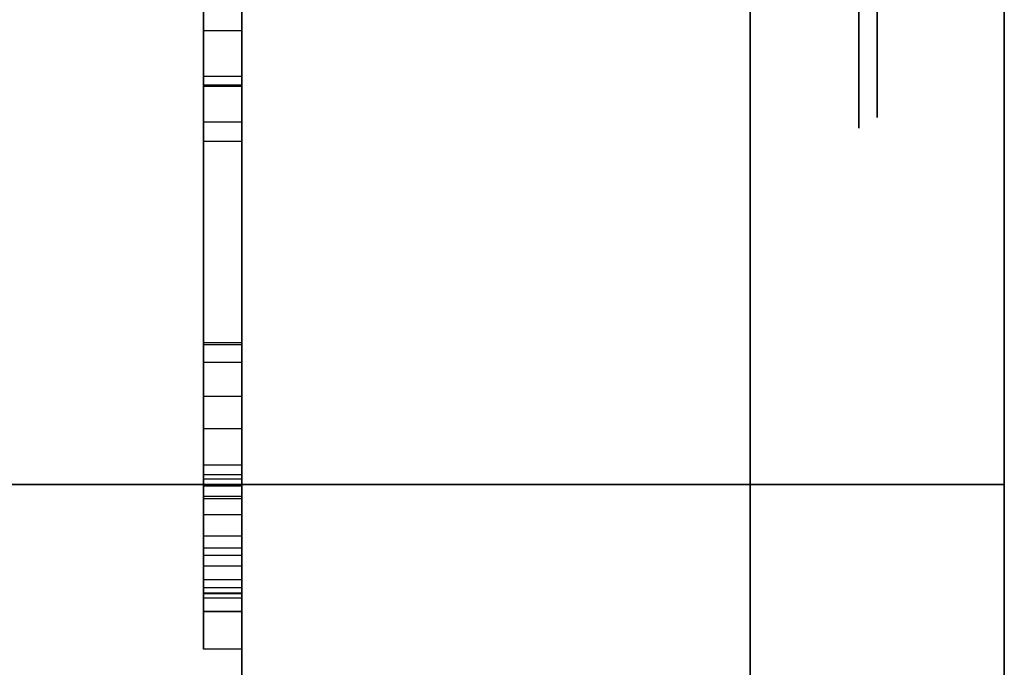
# Model space of a CAD drawing. Header units: millimetres. Extents: x 0 to 1524, y 0 to 1016.
# Tile 300 of 352: x 1394.191 to 1394.965, y 396.463 to 396.972. Entities that reach past the tile are written whole.
import ezdxf

# ---------------------------------------------------------------- set-up
doc = ezdxf.new("R2010")
doc.units = ezdxf.units.MM
doc.header["$LTSCALE"] = 83.82
doc.layers.get('0').update_dxf_attribs({"linetype": 'CONTINUOUS'})

msp = doc.modelspace()

# ---------------------------------------------------------------- linework, layer by layer
at = {"color": 6, "linetype": 'CONTINUOUS'}
for p, q in [((1394.36537, 400.25665), (1394.36537, 393.75665)), ((1394.36537, 393.75665), (1394.36537, 400.25665)), ((1394.36537, 400.25665), (1394.36537, 393.75665)), ((1394.36537, 393.75665), (1394.36537, 400.25665)), ((1394.36537, 400.25665), (1394.36537, 393.75665)), ((1394.36537, 393.75665), (1394.36537, 400.25665)), ((1394.36537, 400.25665), (1394.36537, 393.75665)), ((1394.36537, 393.75665), (1394.36537, 400.25665)), ((1394.76537, 397.40665), (1394.76537, 396.60665)), ((1394.76537, 397.40665), (1394.76537, 396.60665)), ((1394.76537, 396.60665), (1394.76537, 397.40665)), ((1394.76537, 397.40665), (1394.76537, 396.60665)), ((1394.76537, 397.40665), (1394.76537, 396.60665)), ((1394.76537, 397.40665), (1394.76537, 396.60665)), ((1394.76537, 396.60665), (1394.76537, 397.40665)), ((1394.76537, 397.40665), (1394.76537, 396.60665)), ((1394.76537, 397.40665), (1394.76537, 396.60665)), ((1394.76537, 397.40665), (1394.76537, 396.60665)), ((1394.76537, 396.60665), (1394.76537, 397.40665)), ((1394.76537, 397.40665), (1394.76537, 396.60665)), ((1394.76537, 397.40665), (1394.76537, 396.60665)), ((1394.76537, 397.40665), (1394.76537, 396.60665)), ((1394.76537, 396.60665), (1394.76537, 397.40665)), ((1394.76537, 397.40665), (1394.76537, 396.60665)), ((1394.96537, 396.60665), (1394.96537, 397.40665)), ((1394.96537, 397.40665), (1394.96537, 396.60665)), ((1394.96537, 396.60665), (1394.96537, 397.40665)), ((1394.96537, 397.40665), (1394.96537, 396.60665)), ((1394.96537, 396.60665), (1394.96537, 397.40665)), ((1394.96537, 397.40665), (1394.96537, 396.60665)), ((1394.96537, 396.60665), (1394.96537, 397.40665)), ((1394.96537, 397.40665), (1394.96537, 396.60665)), ((1394.33537, 396.91985), (1394.33537, 397.22864)), ((1394.33537, 396.91985), (1394.33537, 397.22864)), ((1394.33537, 396.91985), (1394.33537, 397.22864)), ((1394.33537, 396.91985), (1394.33537, 397.22864)), ((1394.36537, 397.22864), (1394.36537, 396.91985)), ((1394.36537, 397.22864), (1394.36537, 396.91985)), ((1394.36537, 397.22864), (1394.36537, 396.91985)), ((1394.36537, 397.22864), (1394.36537, 396.91985)), ((1394.33537, 396.92077), (1394.33537, 397.16707)), ((1394.33537, 397.16707), (1394.33537, 396.92077)), ((1394.33537, 396.92077), (1394.33537, 397.16707)), ((1394.33537, 397.16707), (1394.33537, 396.92077)), ((1394.33537, 396.92077), (1394.33537, 397.16707)), ((1394.33537, 397.16707), (1394.33537, 396.92077)), ((1394.33537, 396.92077), (1394.33537, 397.16707)), ((1394.33537, 397.16707), (1394.33537, 396.92077)), ((1394.36537, 396.92077), (1394.36537, 397.16707)), ((1394.36537, 397.16707), (1394.36537, 396.92077)), ((1394.36537, 396.92077), (1394.36537, 397.16707)), ((1394.36537, 397.16707), (1394.36537, 396.92077)), ((1394.36537, 396.92077), (1394.36537, 397.16707)), ((1394.36537, 397.16707), (1394.36537, 396.92077)), ((1394.36537, 396.92077), (1394.36537, 397.16707)), ((1394.36537, 397.16707), (1394.36537, 396.92077)), ((1394.33537, 397.13628), (1394.33537, 396.65064)), ((1394.33537, 397.13628), (1394.33537, 396.65064)), ((1394.33537, 397.13628), (1394.33537, 396.65064)), ((1394.33537, 397.13628), (1394.33537, 396.65064)), ((1394.36537, 397.13628), (1394.36537, 396.65064)), ((1394.36537, 397.13628), (1394.36537, 396.65064)), ((1394.36537, 397.13628), (1394.36537, 396.65064)), ((1394.36537, 397.13628), (1394.36537, 396.65064)), ((1394.33537, 396.98073), (1394.33537, 396.87656)), ((1394.33537, 396.98073), (1394.33537, 396.87656)), ((1394.33537, 396.98073), (1394.33537, 396.87656)), ((1394.33537, 396.98073), (1394.33537, 396.87656)), ((1394.36537, 396.87656), (1394.36537, 396.98073)), ((1394.36537, 396.87656), (1394.36537, 396.98073)), ((1394.36537, 396.87656), (1394.36537, 396.98073)), ((1394.36537, 396.87656), (1394.36537, 396.98073)), ((1394.33537, 396.70295), (1394.33537, 396.96383)), ((1394.33537, 396.70295), (1394.33537, 396.96383)), ((1394.33537, 396.70295), (1394.33537, 396.96383)), ((1394.33537, 396.70295), (1394.33537, 396.96383)), ((1394.36537, 396.70295), (1394.36537, 396.96383)), ((1394.36537, 396.70295), (1394.36537, 396.96383)), ((1394.36537, 396.70295), (1394.36537, 396.96383)), ((1394.36537, 396.70295), (1394.36537, 396.96383)), ((1394.33537, 396.89184), (1394.33537, 396.92772)), ((1394.33537, 396.89184), (1394.33537, 396.92772)), ((1394.33537, 396.89184), (1394.33537, 396.92772)), ((1394.33537, 396.89184), (1394.33537, 396.92772)), ((1394.36537, 396.92772), (1394.36537, 396.89184)), ((1394.36537, 396.92772), (1394.36537, 396.89184)), ((1394.36537, 396.92772), (1394.36537, 396.89184)), ((1394.36537, 396.92772), (1394.36537, 396.89184)), ((1394.33537, 396.67587), (1394.33537, 396.92077)), ((1394.33537, 396.92077), (1394.33537, 396.67587)), ((1394.36537, 396.92077), (1394.33537, 396.92077)), ((1394.36537, 396.92077), (1394.33537, 396.92077)), ((1394.33537, 396.67587), (1394.33537, 396.92077)), ((1394.33537, 396.92077), (1394.33537, 396.67587)), ((1394.36537, 396.92077), (1394.33537, 396.92077)), ((1394.36537, 396.92077), (1394.33537, 396.92077)), ((1394.33537, 396.67587), (1394.33537, 396.92077)), ((1394.33537, 396.92077), (1394.33537, 396.67587)), ((1394.36537, 396.92077), (1394.33537, 396.92077)), ((1394.36537, 396.92077), (1394.33537, 396.92077)), ((1394.33537, 396.67587), (1394.33537, 396.92077)), ((1394.33537, 396.92077), (1394.33537, 396.67587)), ((1394.36537, 396.92077), (1394.33537, 396.92077)), ((1394.36537, 396.92077), (1394.33537, 396.92077)), ((1394.33537, 396.61429), (1394.33537, 396.91985)), ((1394.36537, 396.91985), (1394.33537, 396.91985)), ((1394.33537, 396.61429), (1394.33537, 396.91985)), ((1394.36537, 396.91985), (1394.33537, 396.91985)), ((1394.33537, 396.61429), (1394.33537, 396.91985)), ((1394.36537, 396.91985), (1394.33537, 396.91985)), ((1394.33537, 396.61429), (1394.33537, 396.91985)), ((1394.36537, 396.91985), (1394.33537, 396.91985)), ((1394.36537, 396.67587), (1394.36537, 396.92077)), ((1394.36537, 396.92077), (1394.36537, 396.67587)), ((1394.36537, 396.67587), (1394.36537, 396.92077)), ((1394.36537, 396.92077), (1394.36537, 396.67587)), ((1394.36537, 396.67587), (1394.36537, 396.92077)), ((1394.36537, 396.92077), (1394.36537, 396.67587)), ((1394.36537, 396.67587), (1394.36537, 396.92077)), ((1394.36537, 396.92077), (1394.36537, 396.67587)), ((1394.36537, 396.91985), (1394.36537, 396.61429)), ((1394.36537, 396.91985), (1394.36537, 396.61429)), ((1394.36537, 396.91985), (1394.36537, 396.61429)), ((1394.36537, 396.91985), (1394.36537, 396.61429)), ((1394.33537, 396.87656), (1394.33537, 396.718)), ((1394.36537, 396.87656), (1394.33537, 396.87656)), ((1394.33537, 396.87656), (1394.33537, 396.718)), ((1394.36537, 396.87656), (1394.33537, 396.87656)), ((1394.33537, 396.87656), (1394.33537, 396.718)), ((1394.36537, 396.87656), (1394.33537, 396.87656)), ((1394.33537, 396.87656), (1394.33537, 396.718)), ((1394.36537, 396.87656), (1394.33537, 396.87656)), ((1394.36537, 396.718), (1394.36537, 396.87656)), ((1394.36537, 396.718), (1394.36537, 396.87656)), ((1394.36537, 396.718), (1394.36537, 396.87656)), ((1394.36537, 396.718), (1394.36537, 396.87656)), ((1394.33537, 396.718), (1394.33537, 396.5423)), ((1394.36537, 396.718), (1394.33537, 396.718)), ((1394.33537, 396.718), (1394.33537, 396.5423)), ((1394.36537, 396.718), (1394.33537, 396.718)), ((1394.33537, 396.718), (1394.33537, 396.5423)), ((1394.36537, 396.718), (1394.33537, 396.718)), ((1394.33537, 396.718), (1394.33537, 396.5423)), ((1394.36537, 396.718), (1394.33537, 396.718)), ((1394.33537, 396.6055), (1394.33537, 396.71661)), ((1394.33537, 396.6055), (1394.33537, 396.71661)), ((1394.33537, 396.6055), (1394.33537, 396.71661)), ((1394.33537, 396.6055), (1394.33537, 396.71661)), ((1394.36537, 396.5423), (1394.36537, 396.718)), ((1394.36537, 396.5423), (1394.36537, 396.718)), ((1394.36537, 396.5423), (1394.36537, 396.718)), ((1394.36537, 396.5423), (1394.36537, 396.718)), ((1394.36537, 396.71661), (1394.36537, 396.6055)), ((1394.36537, 396.71661), (1394.36537, 396.6055)), ((1394.36537, 396.71661), (1394.36537, 396.6055)), ((1394.36537, 396.71661), (1394.36537, 396.6055)), ((1394.33537, 396.70295), (1394.33537, 396.6055)), ((1394.33537, 396.70295), (1394.36537, 396.70295)), ((1394.33537, 396.70295), (1394.33537, 396.6055)), ((1394.33537, 396.70295), (1394.36537, 396.70295)), ((1394.33537, 396.70295), (1394.33537, 396.6055)), ((1394.33537, 396.70295), (1394.36537, 396.70295)), ((1394.33537, 396.70295), (1394.33537, 396.6055)), ((1394.33537, 396.70295), (1394.36537, 396.70295)), ((1394.36537, 396.6055), (1394.36537, 396.70295)), ((1394.36537, 396.6055), (1394.36537, 396.70295)), ((1394.36537, 396.6055), (1394.36537, 396.70295)), ((1394.36537, 396.6055), (1394.36537, 396.70295)), ((1394.33537, 396.56591), (1394.33537, 396.67587)), ((1394.33537, 396.67587), (1394.33537, 396.56591)), ((1394.36537, 396.67587), (1394.33537, 396.67587)), ((1394.36537, 396.67587), (1394.33537, 396.67587)), ((1394.33537, 396.56591), (1394.33537, 396.67587)), ((1394.33537, 396.67587), (1394.33537, 396.56591)), ((1394.36537, 396.67587), (1394.33537, 396.67587)), ((1394.36537, 396.67587), (1394.33537, 396.67587)), ((1394.33537, 396.56591), (1394.33537, 396.67587)), ((1394.33537, 396.67587), (1394.33537, 396.56591)), ((1394.36537, 396.67587), (1394.33537, 396.67587)), ((1394.36537, 396.67587), (1394.33537, 396.67587)), ((1394.33537, 396.56591), (1394.33537, 396.67587)), ((1394.33537, 396.67587), (1394.33537, 396.56591)), ((1394.36537, 396.67587), (1394.33537, 396.67587)), ((1394.36537, 396.67587), (1394.33537, 396.67587)), ((1394.36537, 396.56591), (1394.36537, 396.67587)), ((1394.36537, 396.67587), (1394.36537, 396.56591)), ((1394.36537, 396.56591), (1394.36537, 396.67587)), ((1394.36537, 396.67587), (1394.36537, 396.56591)), ((1394.36537, 396.56591), (1394.36537, 396.67587)), ((1394.36537, 396.67587), (1394.36537, 396.56591)), ((1394.36537, 396.56591), (1394.36537, 396.67587)), ((1394.36537, 396.67587), (1394.36537, 396.56591)), ((1394.33537, 396.62216), (1394.33537, 396.53165)), ((1394.33537, 396.62216), (1394.33537, 396.53165)), ((1394.33537, 396.62216), (1394.33537, 396.53165)), ((1394.33537, 396.62216), (1394.33537, 396.53165)), ((1394.36537, 396.53165), (1394.36537, 396.62216)), ((1394.36537, 396.53165), (1394.36537, 396.62216)), ((1394.36537, 396.53165), (1394.36537, 396.62216)), ((1394.36537, 396.53165), (1394.36537, 396.62216)), ((1394.33537, 396.47702), (1394.33537, 396.61429)), ((1394.36537, 396.61429), (1394.33537, 396.61429)), ((1394.33537, 396.47702), (1394.33537, 396.61429)), ((1394.36537, 396.61429), (1394.33537, 396.61429)), ((1394.33537, 396.47702), (1394.33537, 396.61429)), ((1394.36537, 396.61429), (1394.33537, 396.61429)), ((1394.33537, 396.47702), (1394.33537, 396.61429)), ((1394.36537, 396.61429), (1394.33537, 396.61429)), ((1394.33537, 396.59554), (1394.33537, 396.61082)), ((1394.33537, 396.59554), (1394.33537, 396.61082)), ((1394.33537, 396.59554), (1394.33537, 396.61082)), ((1394.33537, 396.59554), (1394.33537, 396.61082)), ((1394.36537, 396.61429), (1394.36537, 396.47702)), ((1394.36537, 396.61429), (1394.36537, 396.47702)), ((1394.36537, 396.61429), (1394.36537, 396.47702)), ((1394.36537, 396.61429), (1394.36537, 396.47702)), ((1394.36537, 396.61082), (1394.36537, 396.59554)), ((1394.36537, 396.61082), (1394.36537, 396.59554)), ((1394.36537, 396.61082), (1394.36537, 396.59554)), ((1394.36537, 396.61082), (1394.36537, 396.59554)), ((1394.76537, 396.60665), (1392.92145, 396.60665)), ((1392.92145, 396.60665), (1394.76537, 396.60665)), ((1394.76537, 396.60665), (1392.92145, 396.60665)), ((1392.92145, 396.60665), (1394.76537, 396.60665)), ((1394.76537, 396.60665), (1392.92145, 396.60665)), ((1392.92145, 396.60665), (1394.76537, 396.60665)), ((1394.76537, 396.60665), (1392.92145, 396.60665)), ((1392.92145, 396.60665), (1394.76537, 396.60665)), ((1392.96537, 396.60665), (1394.76537, 396.60665)), ((1394.76537, 396.60665), (1392.96537, 396.60665)), ((1392.96537, 396.60665), (1394.76537, 396.60665)), ((1394.76537, 396.60665), (1392.96537, 396.60665)), ((1392.96537, 396.60665), (1394.76537, 396.60665)), ((1394.76537, 396.60665), (1392.96537, 396.60665)), ((1392.96537, 396.60665), (1394.76537, 396.60665)), ((1394.76537, 396.60665), (1392.96537, 396.60665)), ((1394.33537, 396.6055), (1394.33537, 396.56591)), ((1394.36537, 396.6055), (1394.33537, 396.6055)), ((1394.33537, 396.6055), (1394.33537, 396.56591)), ((1394.36537, 396.6055), (1394.33537, 396.6055)), ((1394.33537, 396.6055), (1394.33537, 396.56591)), ((1394.36537, 396.6055), (1394.33537, 396.6055)), ((1394.33537, 396.6055), (1394.33537, 396.56591)), ((1394.36537, 396.6055), (1394.33537, 396.6055)), ((1394.36537, 396.56591), (1394.36537, 396.6055)), ((1394.36537, 396.56591), (1394.36537, 396.6055)), ((1394.36537, 396.56591), (1394.36537, 396.6055)), ((1394.36537, 396.56591), (1394.36537, 396.6055)), ((1394.76537, 396.60665), (1394.76537, 394.86665)), ((1394.76537, 394.86665), (1394.76537, 396.60665)), ((1394.76537, 396.60665), (1394.76537, 394.86665)), ((1394.76537, 394.86665), (1394.76537, 396.60665)), ((1394.76537, 396.60665), (1394.76537, 394.86665)), ((1394.76537, 394.86665), (1394.76537, 396.60665)), ((1394.76537, 396.60665), (1394.76537, 394.86665)), ((1394.76537, 394.86665), (1394.76537, 396.60665)), ((1394.76537, 396.60665), (1394.76537, 394.86665)), ((1394.76537, 394.86665), (1394.76537, 396.60665)), ((1394.76537, 396.60665), (1394.76537, 394.86665)), ((1394.76537, 394.86665), (1394.76537, 396.60665)), ((1394.76537, 396.60665), (1394.76537, 394.86665)), ((1394.76537, 394.86665), (1394.76537, 396.60665)), ((1394.76537, 396.60665), (1394.76537, 394.86665)), ((1394.76537, 394.86665), (1394.76537, 396.60665)), ((1394.33537, 396.5254), (1394.33537, 396.59716)), ((1394.33537, 396.5254), (1394.33537, 396.59716)), ((1394.33537, 396.5254), (1394.33537, 396.59716)), ((1394.33537, 396.5254), (1394.33537, 396.59716)), ((1394.36537, 396.59716), (1394.36537, 396.5254)), ((1394.36537, 396.59716), (1394.36537, 396.5254)), ((1394.36537, 396.59716), (1394.36537, 396.5254)), ((1394.36537, 396.59716), (1394.36537, 396.5254)), ((1394.33537, 396.5511), (1394.33537, 396.58281)), ((1394.33537, 396.5511), (1394.33537, 396.58281)), ((1394.33537, 396.5511), (1394.33537, 396.58281)), ((1394.33537, 396.5511), (1394.33537, 396.58281)), ((1394.36537, 396.58281), (1394.36537, 396.5511)), ((1394.36537, 396.58281), (1394.36537, 396.5511)), ((1394.36537, 396.58281), (1394.36537, 396.5511)), ((1394.36537, 396.58281), (1394.36537, 396.5511)), ((1394.36537, 396.56591), (1394.33537, 396.56591)), ((1394.36537, 396.56591), (1394.33537, 396.56591)), ((1394.36537, 396.56591), (1394.33537, 396.56591)), ((1394.36537, 396.56591), (1394.33537, 396.56591)), ((1394.33537, 396.52077), (1394.33537, 396.55665)), ((1394.33537, 396.52077), (1394.33537, 396.55665)), ((1394.33537, 396.52077), (1394.33537, 396.55665)), ((1394.33537, 396.52077), (1394.33537, 396.55665)), ((1394.36537, 396.55665), (1394.36537, 396.52077)), ((1394.36537, 396.55665), (1394.36537, 396.52077)), ((1394.36537, 396.55665), (1394.36537, 396.52077)), ((1394.36537, 396.55665), (1394.36537, 396.52077)), ((1394.33537, 396.5423), (1394.33537, 396.47702)), ((1394.36537, 396.5423), (1394.33537, 396.5423)), ((1394.33537, 396.5423), (1394.33537, 396.47702)), ((1394.36537, 396.5423), (1394.33537, 396.5423)), ((1394.33537, 396.5423), (1394.33537, 396.47702)), ((1394.36537, 396.5423), (1394.33537, 396.5423)), ((1394.33537, 396.5423), (1394.33537, 396.47702)), ((1394.36537, 396.5423), (1394.33537, 396.5423)), ((1394.36537, 396.47702), (1394.36537, 396.5423)), ((1394.36537, 396.47702), (1394.36537, 396.5423)), ((1394.36537, 396.47702), (1394.36537, 396.5423)), ((1394.36537, 396.47702), (1394.36537, 396.5423)), ((1394.33537, 396.53165), (1394.33537, 396.47702)), ((1394.36537, 396.53165), (1394.33537, 396.53165)), ((1394.33537, 396.53165), (1394.33537, 396.47702)), ((1394.36537, 396.53165), (1394.33537, 396.53165)), ((1394.33537, 396.53165), (1394.33537, 396.47702)), ((1394.36537, 396.53165), (1394.33537, 396.53165)), ((1394.33537, 396.53165), (1394.33537, 396.47702)), ((1394.36537, 396.53165), (1394.33537, 396.53165)), ((1394.36537, 396.47702), (1394.36537, 396.53165)), ((1394.36537, 396.47702), (1394.36537, 396.53165)), ((1394.36537, 396.47702), (1394.36537, 396.53165)), ((1394.36537, 396.47702), (1394.36537, 396.53165)), ((1394.33537, 396.47702), (1394.33537, 396.5254)), ((1394.36537, 396.5254), (1394.33537, 396.5254)), ((1394.33537, 396.47702), (1394.33537, 396.5254)), ((1394.36537, 396.5254), (1394.33537, 396.5254)), ((1394.33537, 396.47702), (1394.33537, 396.5254)), ((1394.36537, 396.5254), (1394.33537, 396.5254)), ((1394.33537, 396.47702), (1394.33537, 396.5254)), ((1394.36537, 396.5254), (1394.33537, 396.5254)), ((1394.36537, 396.5254), (1394.36537, 396.47702)), ((1394.36537, 396.5254), (1394.36537, 396.47702)), ((1394.36537, 396.5254), (1394.36537, 396.47702)), ((1394.36537, 396.5254), (1394.36537, 396.47702)), ((1394.33537, 396.50665), (1394.33537, 396.52101)), ((1394.33537, 396.50665), (1394.33537, 396.52101)), ((1394.33537, 396.50665), (1394.33537, 396.52101)), ((1394.33537, 396.50665), (1394.33537, 396.52101)), ((1394.33537, 396.51753), (1394.33537, 396.50665)), ((1394.33537, 396.51753), (1394.33537, 396.50665)), ((1394.33537, 396.51753), (1394.33537, 396.50665)), ((1394.33537, 396.51753), (1394.33537, 396.50665)), ((1394.36537, 396.52101), (1394.36537, 396.50665)), ((1394.36537, 396.52101), (1394.36537, 396.50665)), ((1394.36537, 396.52101), (1394.36537, 396.50665)), ((1394.36537, 396.52101), (1394.36537, 396.50665)), ((1394.36537, 396.50665), (1394.36537, 396.51753)), ((1394.36537, 396.50665), (1394.36537, 396.51753)), ((1394.36537, 396.50665), (1394.36537, 396.51753)), ((1394.36537, 396.50665), (1394.36537, 396.51753)), ((1394.36537, 396.47702), (1394.33537, 396.47702)), ((1394.36537, 396.47702), (1394.33537, 396.47702)), ((1394.36537, 396.47702), (1394.33537, 396.47702)), ((1394.36537, 396.47702), (1394.33537, 396.47702)), ((1394.36537, 396.47702), (1394.33537, 396.47702)), ((1394.36537, 396.47702), (1394.33537, 396.47702)), ((1394.36537, 396.47702), (1394.33537, 396.47702)), ((1394.36537, 396.47702), (1394.33537, 396.47702))]:
    msp.add_line(p, q, dxfattribs=at)
at = {"color": 7, "linetype": 'CONTINUOUS'}
for p, q in [((1394.76537, 396.10665), (1394.76537, 397.90665)), ((1394.76537, 396.10665), (1394.76537, 397.90665)), ((1394.76537, 396.10665), (1394.76537, 397.90665)), ((1394.76537, 396.10665), (1394.76537, 397.90665)), ((1394.96537, 396.10665), (1394.96537, 397.90665)), ((1394.96537, 396.10665), (1394.96537, 397.90665)), ((1394.96537, 396.10665), (1394.96537, 397.90665)), ((1394.96537, 396.10665), (1394.96537, 397.90665)), ((1394.96537, 397.80665), (1394.96537, 396.20665)), ((1394.96537, 397.80665), (1394.96537, 396.20665)), ((1394.96537, 397.80665), (1394.96537, 396.20665)), ((1394.96537, 397.80665), (1394.96537, 396.20665)), ((1394.76537, 397.75856), (1394.76537, 396.25475)), ((1394.76537, 397.75856), (1394.76537, 396.25475)), ((1394.76537, 397.75856), (1394.76537, 396.25475)), ((1394.76537, 397.75856), (1394.76537, 396.25475)), ((1394.96537, 396.36665), (1394.96537, 397.64665)), ((1394.96537, 397.64665), (1394.96537, 396.36665)), ((1394.96537, 396.36665), (1394.96537, 397.64665)), ((1394.96537, 397.64665), (1394.96537, 396.36665)), ((1394.96537, 396.36665), (1394.96537, 397.64665)), ((1394.96537, 397.64665), (1394.96537, 396.36665)), ((1394.96537, 396.36665), (1394.96537, 397.64665)), ((1394.96537, 397.64665), (1394.96537, 396.36665)), ((1394.33537, 397.6261), (1394.33537, 396.55596)), ((1394.33537, 397.6261), (1394.33537, 396.55596)), ((1394.33537, 397.6261), (1394.33537, 396.55596)), ((1394.33537, 397.6261), (1394.33537, 396.55596)), ((1394.36537, 396.55596), (1394.36537, 397.6261)), ((1394.36537, 396.55596), (1394.36537, 397.6261)), ((1394.36537, 396.55596), (1394.36537, 397.6261)), ((1394.36537, 396.55596), (1394.36537, 397.6261)), ((1394.76537, 397.40665), (1394.76537, 396.60665)), ((1394.76537, 396.60665), (1394.76537, 397.40665)), ((1394.76537, 397.40665), (1394.76537, 396.60665)), ((1394.76537, 396.60665), (1394.76537, 397.40665)), ((1394.76537, 397.40665), (1394.76537, 396.60665)), ((1394.76537, 396.60665), (1394.76537, 397.40665)), ((1394.76537, 397.40665), (1394.76537, 396.60665)), ((1394.76537, 396.60665), (1394.76537, 397.40665)), ((1394.96537, 396.60665), (1394.96537, 397.40665)), ((1394.96537, 397.40665), (1394.96537, 396.60665)), ((1394.96537, 396.60665), (1394.96537, 397.40665)), ((1394.96537, 397.40665), (1394.96537, 396.60665)), ((1394.96537, 396.60665), (1394.96537, 397.40665)), ((1394.96537, 397.40665), (1394.96537, 396.60665)), ((1394.96537, 396.60665), (1394.96537, 397.40665)), ((1394.96537, 397.40665), (1394.96537, 396.60665)), ((1394.96537, 396.50666), (1394.96537, 397.00665)), ((1394.96537, 396.50666), (1394.96537, 397.00665)), ((1394.96537, 396.50666), (1394.96537, 397.00665)), ((1394.96537, 396.50666), (1394.96537, 397.00665)), ((1394.33537, 396.92772), (1394.33537, 396.96383)), ((1394.33537, 396.96383), (1394.36537, 396.96383)), ((1394.33537, 396.92772), (1394.33537, 396.96383)), ((1394.33537, 396.96383), (1394.36537, 396.96383)), ((1394.33537, 396.92772), (1394.33537, 396.96383)), ((1394.33537, 396.96383), (1394.36537, 396.96383)), ((1394.33537, 396.92772), (1394.33537, 396.96383)), ((1394.33537, 396.96383), (1394.36537, 396.96383)), ((1394.36537, 396.96383), (1394.36537, 396.92772)), ((1394.36537, 396.96383), (1394.36537, 396.92772)), ((1394.36537, 396.96383), (1394.36537, 396.92772)), ((1394.36537, 396.96383), (1394.36537, 396.92772)), ((1394.36537, 396.92772), (1394.33537, 396.92772)), ((1394.36537, 396.92772), (1394.33537, 396.92772)), ((1394.36537, 396.92772), (1394.33537, 396.92772)), ((1394.36537, 396.92772), (1394.33537, 396.92772)), ((1394.33537, 396.83397), (1394.33537, 396.89184)), ((1394.33537, 396.89184), (1394.36537, 396.89184)), ((1394.33537, 396.83397), (1394.33537, 396.89184)), ((1394.33537, 396.89184), (1394.36537, 396.89184)), ((1394.33537, 396.83397), (1394.33537, 396.89184)), ((1394.33537, 396.89184), (1394.36537, 396.89184)), ((1394.33537, 396.83397), (1394.33537, 396.89184)), ((1394.33537, 396.89184), (1394.36537, 396.89184)), ((1394.36537, 396.89184), (1394.36537, 396.83397)), ((1394.36537, 396.89184), (1394.36537, 396.83397)), ((1394.36537, 396.89184), (1394.36537, 396.83397)), ((1394.36537, 396.89184), (1394.36537, 396.83397)), ((1394.33537, 396.71661), (1394.33537, 396.83397)), ((1394.33537, 396.71661), (1394.33537, 396.83397)), ((1394.33537, 396.71661), (1394.33537, 396.83397)), ((1394.33537, 396.71661), (1394.33537, 396.83397)), ((1394.36537, 396.83397), (1394.36537, 396.71661)), ((1394.36537, 396.83397), (1394.36537, 396.71661)), ((1394.36537, 396.83397), (1394.36537, 396.71661)), ((1394.36537, 396.83397), (1394.36537, 396.71661)), ((1394.36537, 396.71661), (1394.33537, 396.71661)), ((1394.36537, 396.71661), (1394.33537, 396.71661)), ((1394.36537, 396.71661), (1394.33537, 396.71661)), ((1394.36537, 396.71661), (1394.33537, 396.71661)), ((1394.33537, 396.65064), (1394.36537, 396.65064)), ((1394.33537, 396.61082), (1394.33537, 396.65064)), ((1394.33537, 396.65064), (1394.36537, 396.65064)), ((1394.33537, 396.61082), (1394.33537, 396.65064)), ((1394.33537, 396.65064), (1394.36537, 396.65064)), ((1394.33537, 396.61082), (1394.33537, 396.65064)), ((1394.33537, 396.65064), (1394.36537, 396.65064)), ((1394.33537, 396.61082), (1394.33537, 396.65064)), ((1394.36537, 396.65064), (1394.36537, 396.61082)), ((1394.36537, 396.65064), (1394.36537, 396.61082)), ((1394.36537, 396.65064), (1394.36537, 396.61082)), ((1394.36537, 396.65064), (1394.36537, 396.61082)), ((1394.33537, 396.55665), (1394.33537, 396.62216)), ((1394.33537, 396.62216), (1394.36537, 396.62216)), ((1394.33537, 396.55665), (1394.33537, 396.62216)), ((1394.33537, 396.62216), (1394.36537, 396.62216)), ((1394.33537, 396.55665), (1394.33537, 396.62216)), ((1394.33537, 396.62216), (1394.36537, 396.62216)), ((1394.33537, 396.55665), (1394.33537, 396.62216)), ((1394.33537, 396.62216), (1394.36537, 396.62216)), ((1394.36537, 396.62216), (1394.36537, 396.55665)), ((1394.36537, 396.62216), (1394.36537, 396.55665)), ((1394.36537, 396.62216), (1394.36537, 396.55665)), ((1394.36537, 396.62216), (1394.36537, 396.55665)), ((1394.36537, 396.61082), (1394.33537, 396.61082)), ((1394.36537, 396.61082), (1394.33537, 396.61082)), ((1394.36537, 396.61082), (1394.33537, 396.61082)), ((1394.36537, 396.61082), (1394.33537, 396.61082)), ((1394.33537, 396.56588), (1394.33537, 396.6055)), ((1394.33537, 396.6055), (1394.36537, 396.6055)), ((1394.33537, 396.56588), (1394.33537, 396.6055)), ((1394.33537, 396.6055), (1394.36537, 396.6055)), ((1394.33537, 396.56588), (1394.33537, 396.6055)), ((1394.33537, 396.6055), (1394.36537, 396.6055)), ((1394.33537, 396.56588), (1394.33537, 396.6055)), ((1394.33537, 396.6055), (1394.36537, 396.6055)), ((1394.36537, 396.6055), (1394.36537, 396.56588)), ((1394.36537, 396.6055), (1394.36537, 396.56588)), ((1394.36537, 396.6055), (1394.36537, 396.56588)), ((1394.36537, 396.6055), (1394.36537, 396.56588)), ((1394.76537, 396.60665), (1394.96537, 396.60665)), ((1394.76537, 396.50665), (1394.76537, 396.60665)), ((1394.76537, 396.60665), (1394.96537, 396.60665)), ((1394.96537, 396.60665), (1394.76537, 396.60665)), ((1394.96537, 396.60665), (1394.76537, 396.60665)), ((1394.76537, 396.60665), (1394.76537, 396.50665)), ((1394.76537, 396.60665), (1394.96537, 396.60665)), ((1394.76537, 396.50665), (1394.76537, 396.60665)), ((1394.76537, 396.60665), (1394.96537, 396.60665)), ((1394.96537, 396.60665), (1394.76537, 396.60665)), ((1394.96537, 396.60665), (1394.76537, 396.60665)), ((1394.76537, 396.60665), (1394.76537, 396.50665)), ((1394.76537, 396.60665), (1394.96537, 396.60665)), ((1394.76537, 396.50665), (1394.76537, 396.60665)), ((1394.76537, 396.60665), (1394.96537, 396.60665)), ((1394.96537, 396.60665), (1394.76537, 396.60665)), ((1394.96537, 396.60665), (1394.76537, 396.60665)), ((1394.76537, 396.60665), (1394.76537, 396.50665)), ((1394.76537, 396.60665), (1394.96537, 396.60665)), ((1394.76537, 396.50665), (1394.76537, 396.60665)), ((1394.76537, 396.60665), (1394.96537, 396.60665)), ((1394.96537, 396.60665), (1394.76537, 396.60665)), ((1394.96537, 396.60665), (1394.76537, 396.60665)), ((1394.76537, 396.60665), (1394.76537, 396.50665)), ((1394.96537, 396.60665), (1394.96537, 396.50665)), ((1394.96537, 396.50665), (1394.96537, 396.60665)), ((1394.96537, 396.60665), (1394.96537, 396.50665)), ((1394.96537, 396.50665), (1394.96537, 396.60665)), ((1394.96537, 396.60665), (1394.96537, 396.50665)), ((1394.96537, 396.50665), (1394.96537, 396.60665)), ((1394.96537, 396.60665), (1394.96537, 396.50665)), ((1394.96537, 396.50665), (1394.96537, 396.60665)), ((1394.33537, 396.59716), (1394.33537, 396.52841)), ((1394.36537, 396.59716), (1394.33537, 396.59716)), ((1394.33537, 396.59716), (1394.33537, 396.52841)), ((1394.36537, 396.59716), (1394.33537, 396.59716)), ((1394.33537, 396.59716), (1394.33537, 396.52841)), ((1394.36537, 396.59716), (1394.33537, 396.59716)), ((1394.33537, 396.59716), (1394.33537, 396.52841)), ((1394.36537, 396.59716), (1394.33537, 396.59716)), ((1394.33537, 396.58281), (1394.33537, 396.59556)), ((1394.33537, 396.58281), (1394.33537, 396.59556)), ((1394.33537, 396.58281), (1394.33537, 396.59556)), ((1394.33537, 396.58281), (1394.33537, 396.59556)), ((1394.33537, 396.59554), (1394.36537, 396.59554)), ((1394.33537, 396.59554), (1394.36537, 396.59554)), ((1394.33537, 396.59554), (1394.36537, 396.59554)), ((1394.33537, 396.59554), (1394.36537, 396.59554)), ((1394.36537, 396.52841), (1394.36537, 396.59716)), ((1394.36537, 396.52841), (1394.36537, 396.59716)), ((1394.36537, 396.52841), (1394.36537, 396.59716)), ((1394.36537, 396.52841), (1394.36537, 396.59716)), ((1394.36537, 396.59556), (1394.36537, 396.58281)), ((1394.36537, 396.59556), (1394.36537, 396.58281)), ((1394.36537, 396.59556), (1394.36537, 396.58281)), ((1394.36537, 396.59556), (1394.36537, 396.58281)), ((1394.36537, 396.58281), (1394.33537, 396.58281)), ((1394.36537, 396.58281), (1394.33537, 396.58281)), ((1394.36537, 396.58281), (1394.33537, 396.58281)), ((1394.36537, 396.58281), (1394.33537, 396.58281)), ((1394.36537, 396.56591), (1394.33537, 396.56591)), ((1394.36537, 396.56591), (1394.33537, 396.56591)), ((1394.36537, 396.56591), (1394.33537, 396.56591)), ((1394.36537, 396.56591), (1394.33537, 396.56591)), ((1394.36537, 396.55665), (1394.33537, 396.55665)), ((1394.36537, 396.55665), (1394.33537, 396.55665)), ((1394.36537, 396.55665), (1394.33537, 396.55665)), ((1394.36537, 396.55665), (1394.33537, 396.55665)), ((1394.33537, 396.55596), (1394.33537, 396.51753)), ((1394.33537, 396.55596), (1394.33537, 396.51753)), ((1394.33537, 396.55596), (1394.33537, 396.51753)), ((1394.33537, 396.55596), (1394.33537, 396.51753)), ((1394.36537, 396.51753), (1394.36537, 396.55596)), ((1394.36537, 396.51753), (1394.36537, 396.55596)), ((1394.36537, 396.51753), (1394.36537, 396.55596)), ((1394.36537, 396.51753), (1394.36537, 396.55596)), ((1394.33537, 396.52101), (1394.33537, 396.5511)), ((1394.33537, 396.5511), (1394.36537, 396.5511)), ((1394.33537, 396.52101), (1394.33537, 396.5511)), ((1394.33537, 396.5511), (1394.36537, 396.5511)), ((1394.33537, 396.52101), (1394.33537, 396.5511)), ((1394.33537, 396.5511), (1394.36537, 396.5511)), ((1394.33537, 396.52101), (1394.33537, 396.5511)), ((1394.33537, 396.5511), (1394.36537, 396.5511)), ((1394.36537, 396.5511), (1394.36537, 396.52101)), ((1394.36537, 396.5511), (1394.36537, 396.52101)), ((1394.36537, 396.5511), (1394.36537, 396.52101)), ((1394.36537, 396.5511), (1394.36537, 396.52101)), ((1394.33537, 396.52841), (1394.33537, 396.50663)), ((1394.33537, 396.52841), (1394.33537, 396.50663)), ((1394.33537, 396.52841), (1394.33537, 396.50663)), ((1394.33537, 396.52841), (1394.33537, 396.50663)), ((1394.36537, 396.50663), (1394.36537, 396.52841)), ((1394.36537, 396.50663), (1394.36537, 396.52841)), ((1394.36537, 396.50663), (1394.36537, 396.52841)), ((1394.36537, 396.50663), (1394.36537, 396.52841)), ((1394.36537, 396.52101), (1394.33537, 396.52101)), ((1394.36537, 396.52101), (1394.33537, 396.52101)), ((1394.36537, 396.52101), (1394.33537, 396.52101)), ((1394.36537, 396.52101), (1394.33537, 396.52101)), ((1394.33537, 396.50665), (1394.33537, 396.52077)), ((1394.33537, 396.52077), (1394.36537, 396.52077)), ((1394.33537, 396.50665), (1394.33537, 396.52077)), ((1394.33537, 396.52077), (1394.36537, 396.52077)), ((1394.33537, 396.50665), (1394.33537, 396.52077)), ((1394.33537, 396.52077), (1394.36537, 396.52077)), ((1394.33537, 396.50665), (1394.33537, 396.52077)), ((1394.33537, 396.52077), (1394.36537, 396.52077)), ((1394.33537, 396.51753), (1394.36537, 396.51753)), ((1394.33537, 396.51753), (1394.36537, 396.51753)), ((1394.33537, 396.51753), (1394.36537, 396.51753)), ((1394.33537, 396.51753), (1394.36537, 396.51753)), ((1394.36537, 396.52077), (1394.36537, 396.50665)), ((1394.36537, 396.52077), (1394.36537, 396.50665)), ((1394.36537, 396.52077), (1394.36537, 396.50665)), ((1394.36537, 396.52077), (1394.36537, 396.50665)), ((1394.36537, 396.50665), (1394.33537, 396.50665)), ((1394.33537, 396.50665), (1394.36537, 396.50665)), ((1394.36537, 396.50665), (1394.33537, 396.50665)), ((1394.33537, 396.50665), (1394.36537, 396.50665)), ((1394.36537, 396.50665), (1394.33537, 396.50665)), ((1394.33537, 396.50665), (1394.36537, 396.50665)), ((1394.36537, 396.50665), (1394.33537, 396.50665)), ((1394.33537, 396.50665), (1394.36537, 396.50665)), ((1394.76537, 396.25475), (1394.76537, 396.50665)), ((1394.76537, 396.50665), (1394.76537, 396.40665)), ((1394.76537, 396.25475), (1394.76537, 396.50665)), ((1394.76537, 396.50665), (1394.76537, 396.40665)), ((1394.76537, 396.25475), (1394.76537, 396.50665)), ((1394.76537, 396.50665), (1394.76537, 396.40665)), ((1394.76537, 396.25475), (1394.76537, 396.50665)), ((1394.76537, 396.50665), (1394.76537, 396.40665)), ((1394.96537, 396.50665), (1394.96537, 396.10665)), ((1394.96537, 396.40665), (1394.96537, 396.50665)), ((1394.96537, 396.50665), (1394.96537, 396.10665)), ((1394.96537, 396.40665), (1394.96537, 396.50665)), ((1394.96537, 396.50665), (1394.96537, 396.10665)), ((1394.96537, 396.40665), (1394.96537, 396.50665)), ((1394.96537, 396.50665), (1394.96537, 396.10665)), ((1394.96537, 396.40665), (1394.96537, 396.50665))]:
    msp.add_line(p, q, dxfattribs=at)
at = {"color": 6, "linetype": 'CONTINUOUS'}
for points in [[(1394.36537, 397.00665), (1394.36537, 396.92896), (1394.36537, 396.85423), (1394.36537, 396.7853), (1394.36537, 396.72381), (1394.36537, 396.67426), (1394.36537, 396.63737), (1394.36537, 396.61455), (1394.36537, 396.60665), (1394.36537, 396.61427), (1394.36537, 396.63684), (1394.36537, 396.67349), (1394.36537, 396.72381), (1394.36537, 396.78414), (1394.36537, 396.85294), (1394.36537, 396.92759), (1394.36537, 397.00665)], [(1394.36537, 397.00665), (1394.36537, 396.92896), (1394.36537, 396.85423), (1394.36537, 396.7853), (1394.36537, 396.72381), (1394.36537, 396.67426), (1394.36537, 396.63737), (1394.36537, 396.61455), (1394.36537, 396.60665), (1394.36537, 396.61427), (1394.36537, 396.63684), (1394.36537, 396.67349), (1394.36537, 396.72381), (1394.36537, 396.78414), (1394.36537, 396.85294), (1394.36537, 396.92759), (1394.36537, 397.00665)], [(1394.36537, 397.00665), (1394.36537, 396.92896), (1394.36537, 396.85423), (1394.36537, 396.7853), (1394.36537, 396.72381), (1394.36537, 396.67426), (1394.36537, 396.63737), (1394.36537, 396.61455), (1394.36537, 396.60665), (1394.36537, 396.61427), (1394.36537, 396.63684), (1394.36537, 396.67349), (1394.36537, 396.72381), (1394.36537, 396.78414), (1394.36537, 396.85294), (1394.36537, 396.92759), (1394.36537, 397.00665)], [(1394.36537, 397.00665), (1394.36537, 396.92896), (1394.36537, 396.85423), (1394.36537, 396.7853), (1394.36537, 396.72381), (1394.36537, 396.67426), (1394.36537, 396.63737), (1394.36537, 396.61455), (1394.36537, 396.60665), (1394.36537, 396.61427), (1394.36537, 396.63684), (1394.36537, 396.67349), (1394.36537, 396.72381), (1394.36537, 396.78414), (1394.36537, 396.85294), (1394.36537, 396.92759), (1394.36537, 397.00665)], [(1394.36537, 397.00665), (1394.36537, 396.92896), (1394.36537, 396.85423), (1394.36537, 396.7853), (1394.36537, 396.72381), (1394.36537, 396.67426), (1394.36537, 396.63737), (1394.36537, 396.61455), (1394.36537, 396.60665), (1394.36537, 396.61427), (1394.36537, 396.63684), (1394.36537, 396.67349), (1394.36537, 396.72381), (1394.36537, 396.78414), (1394.36537, 396.85294), (1394.36537, 396.92759), (1394.36537, 397.00665)], [(1394.36537, 397.00665), (1394.36537, 396.92896), (1394.36537, 396.85423), (1394.36537, 396.7853), (1394.36537, 396.72381), (1394.36537, 396.67426), (1394.36537, 396.63737), (1394.36537, 396.61455), (1394.36537, 396.60665), (1394.36537, 396.61427), (1394.36537, 396.63684), (1394.36537, 396.67349), (1394.36537, 396.72381), (1394.36537, 396.78414), (1394.36537, 396.85294), (1394.36537, 396.92759), (1394.36537, 397.00665)], [(1394.36537, 397.00665), (1394.36537, 396.92896), (1394.36537, 396.85423), (1394.36537, 396.7853), (1394.36537, 396.72381), (1394.36537, 396.67426), (1394.36537, 396.63737), (1394.36537, 396.61455), (1394.36537, 396.60665), (1394.36537, 396.61427), (1394.36537, 396.63684), (1394.36537, 396.67349), (1394.36537, 396.72381), (1394.36537, 396.78414), (1394.36537, 396.85294), (1394.36537, 396.92759), (1394.36537, 397.00665)], [(1394.36537, 397.00665), (1394.36537, 396.92896), (1394.36537, 396.85423), (1394.36537, 396.7853), (1394.36537, 396.72381), (1394.36537, 396.67426), (1394.36537, 396.63737), (1394.36537, 396.61455), (1394.36537, 396.60665), (1394.36537, 396.61427), (1394.36537, 396.63684), (1394.36537, 396.67349), (1394.36537, 396.72381), (1394.36537, 396.78414), (1394.36537, 396.85294), (1394.36537, 396.92759), (1394.36537, 397.00665)], [(1394.96537, 396.60665), (1394.96157, 396.60665), (1394.95028, 396.60665), (1394.93196, 396.60665), (1394.9068, 396.60665), (1394.87663, 396.60665), (1394.84223, 396.60665), (1394.80491, 396.60665), (1394.76537, 396.60665)], [(1394.76537, 396.60665), (1394.80422, 396.60665), (1394.84159, 396.60665), (1394.87605, 396.60665), (1394.9068, 396.60665), (1394.93157, 396.60665), (1394.95002, 396.60665), (1394.96143, 396.60665), (1394.96537, 396.60665)], [(1394.96537, 396.60665), (1394.96157, 396.60665), (1394.95028, 396.60665), (1394.93196, 396.60665), (1394.9068, 396.60665), (1394.87663, 396.60665), (1394.84223, 396.60665), (1394.80491, 396.60665), (1394.76537, 396.60665)], [(1394.76537, 396.60665), (1394.80422, 396.60665), (1394.84159, 396.60665), (1394.87605, 396.60665), (1394.9068, 396.60665), (1394.93157, 396.60665), (1394.95002, 396.60665), (1394.96143, 396.60665), (1394.96537, 396.60665)], [(1394.96537, 396.60665), (1394.96157, 396.60665), (1394.95028, 396.60665), (1394.93196, 396.60665), (1394.9068, 396.60665), (1394.87663, 396.60665), (1394.84223, 396.60665), (1394.80491, 396.60665), (1394.76537, 396.60665)], [(1394.76537, 396.60665), (1394.80422, 396.60665), (1394.84159, 396.60665), (1394.87605, 396.60665), (1394.9068, 396.60665), (1394.93157, 396.60665), (1394.95002, 396.60665), (1394.96143, 396.60665), (1394.96537, 396.60665)], [(1394.96537, 396.60665), (1394.96157, 396.60665), (1394.95028, 396.60665), (1394.93196, 396.60665), (1394.9068, 396.60665), (1394.87663, 396.60665), (1394.84223, 396.60665), (1394.80491, 396.60665), (1394.76537, 396.60665)], [(1394.76537, 396.60665), (1394.80422, 396.60665), (1394.84159, 396.60665), (1394.87605, 396.60665), (1394.9068, 396.60665), (1394.93157, 396.60665), (1394.95002, 396.60665), (1394.96143, 396.60665), (1394.96537, 396.60665)]]:
    msp.add_lwpolyline(points, dxfattribs=at)
at = {"color": 7, "linetype": 'CONTINUOUS'}
for points in [[(1394.85083, 397.00665), (1394.85083, 396.9834), (1394.85083, 396.96103), (1394.85083, 396.9404), (1394.85083, 396.922), (1394.85083, 396.90717), (1394.85083, 396.89613), (1394.85083, 396.88929), (1394.85083, 396.88693), (1394.85083, 396.88921), (1394.85083, 396.89597), (1394.85083, 396.90693), (1394.85083, 396.922), (1394.85083, 396.94005), (1394.85083, 396.96065), (1394.85083, 396.98299), (1394.85083, 397.00665)], [(1394.85083, 397.00665), (1394.85083, 396.9834), (1394.85083, 396.96103), (1394.85083, 396.9404), (1394.85083, 396.922), (1394.85083, 396.90717), (1394.85083, 396.89613), (1394.85083, 396.88929), (1394.85083, 396.88693), (1394.85083, 396.88921), (1394.85083, 396.89597), (1394.85083, 396.90693), (1394.85083, 396.922), (1394.85083, 396.94005), (1394.85083, 396.96065), (1394.85083, 396.98299), (1394.85083, 397.00665)], [(1394.85083, 397.00665), (1394.85083, 396.9834), (1394.85083, 396.96103), (1394.85083, 396.9404), (1394.85083, 396.922), (1394.85083, 396.90717), (1394.85083, 396.89613), (1394.85083, 396.88929), (1394.85083, 396.88693), (1394.85083, 396.88921), (1394.85083, 396.89597), (1394.85083, 396.90693), (1394.85083, 396.922), (1394.85083, 396.94005), (1394.85083, 396.96065), (1394.85083, 396.98299), (1394.85083, 397.00665)], [(1394.85083, 397.00665), (1394.85083, 396.9834), (1394.85083, 396.96103), (1394.85083, 396.9404), (1394.85083, 396.922), (1394.85083, 396.90717), (1394.85083, 396.89613), (1394.85083, 396.88929), (1394.85083, 396.88693), (1394.85083, 396.88921), (1394.85083, 396.89597), (1394.85083, 396.90693), (1394.85083, 396.922), (1394.85083, 396.94005), (1394.85083, 396.96065), (1394.85083, 396.98299), (1394.85083, 397.00665)], [(1394.86537, 397.00665), (1394.86537, 396.98503), (1394.86537, 396.96423), (1394.86537, 396.94505), (1394.86537, 396.92794), (1394.86537, 396.91414), (1394.86537, 396.90388), (1394.86537, 396.89753), (1394.86537, 396.89533), (1394.86537, 396.89745), (1394.86537, 396.90373), (1394.86537, 396.91393), (1394.86537, 396.92794), (1394.86537, 396.94472), (1394.86537, 396.96387), (1394.86537, 396.98465), (1394.86537, 397.00665)], [(1394.86537, 397.00665), (1394.86537, 396.98503), (1394.86537, 396.96423), (1394.86537, 396.94505), (1394.86537, 396.92794), (1394.86537, 396.91414), (1394.86537, 396.90388), (1394.86537, 396.89753), (1394.86537, 396.89533), (1394.86537, 396.89745), (1394.86537, 396.90373), (1394.86537, 396.91393), (1394.86537, 396.92794), (1394.86537, 396.94472), (1394.86537, 396.96387), (1394.86537, 396.98465), (1394.86537, 397.00665)], [(1394.86537, 397.00665), (1394.86537, 396.98503), (1394.86537, 396.96423), (1394.86537, 396.94505), (1394.86537, 396.92794), (1394.86537, 396.91414), (1394.86537, 396.90388), (1394.86537, 396.89753), (1394.86537, 396.89533), (1394.86537, 396.89745), (1394.86537, 396.90373), (1394.86537, 396.91393), (1394.86537, 396.92794), (1394.86537, 396.94472), (1394.86537, 396.96387), (1394.86537, 396.98465), (1394.86537, 397.00665)], [(1394.86537, 397.00665), (1394.86537, 396.98503), (1394.86537, 396.96423), (1394.86537, 396.94505), (1394.86537, 396.92794), (1394.86537, 396.91414), (1394.86537, 396.90388), (1394.86537, 396.89753), (1394.86537, 396.89533), (1394.86537, 396.89745), (1394.86537, 396.90373), (1394.86537, 396.91393), (1394.86537, 396.92794), (1394.86537, 396.94472), (1394.86537, 396.96387), (1394.86537, 396.98465), (1394.86537, 397.00665)]]:
    msp.add_lwpolyline(points, dxfattribs=at)

doc.saveas('drawing.dxf')
